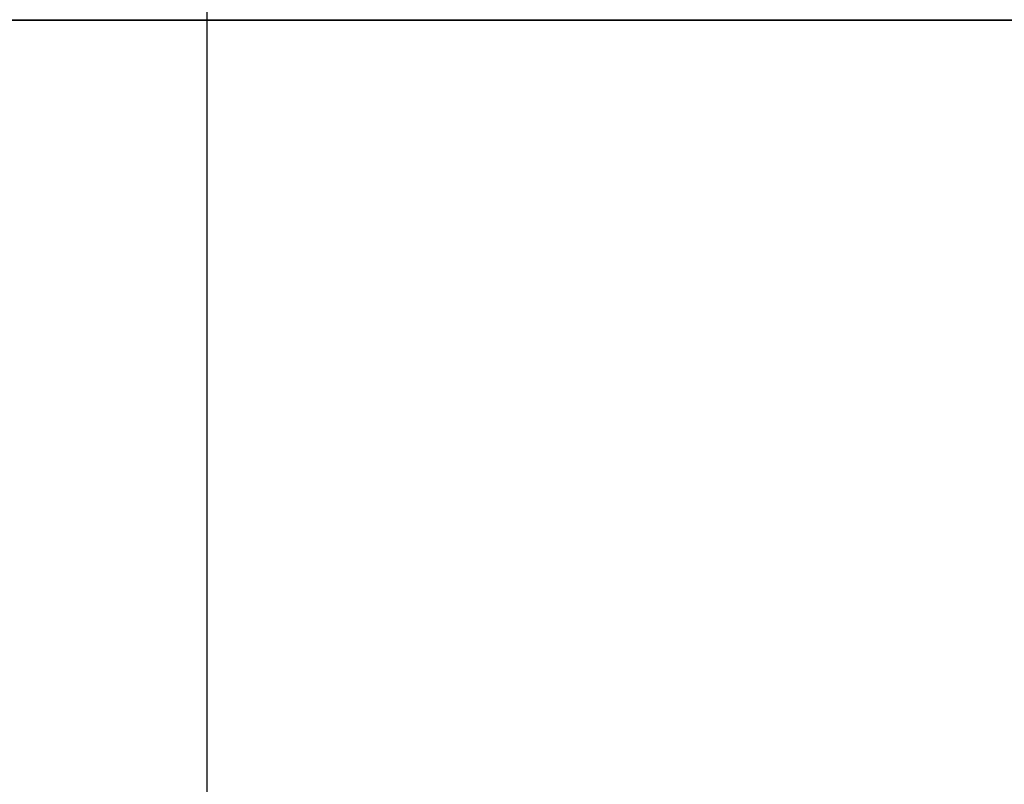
# Model space of a CAD drawing. Header units: millimetres. Extents: x 0 to 322, y -110 to 60.
# Tile 326 of 656: x 285.17877 to 285.18524, y -92.70502 to -92.7. Entities that reach past the tile are written whole.
import ezdxf

# ---------------------------------------------------------------- set-up
doc = ezdxf.new("R2010")
doc.units = ezdxf.units.MM
doc.layers.add('Layer 01', color=18, linetype='Continuous', true_color=0x000000)

msp = doc.modelspace()

# ---------------------------------------------------------------- linework, layer by layer
at = {"layer": 'Layer 01'}
for p, q in [((285.18, -89.25, 24.06), (285.18, -102.6, 24.06)), ((285.18, -89.25, 12.94), (285.18, -102.6, 12.94)), ((285.15, -92.7, 18.500302), (285.6500002, -92.7, 18.500302))]:
    msp.add_line(p, q, dxfattribs=at)
at = {"layer": 'Layer 01', "extrusion": (0, 1, 0)}
for centre in [(-285.93, 24.06, -92.7), (-285.93, 12.94, -92.7)]:
    msp.add_arc(centre, 0.8, 270, 90, dxfattribs=at)

doc.saveas('drawing.dxf')
